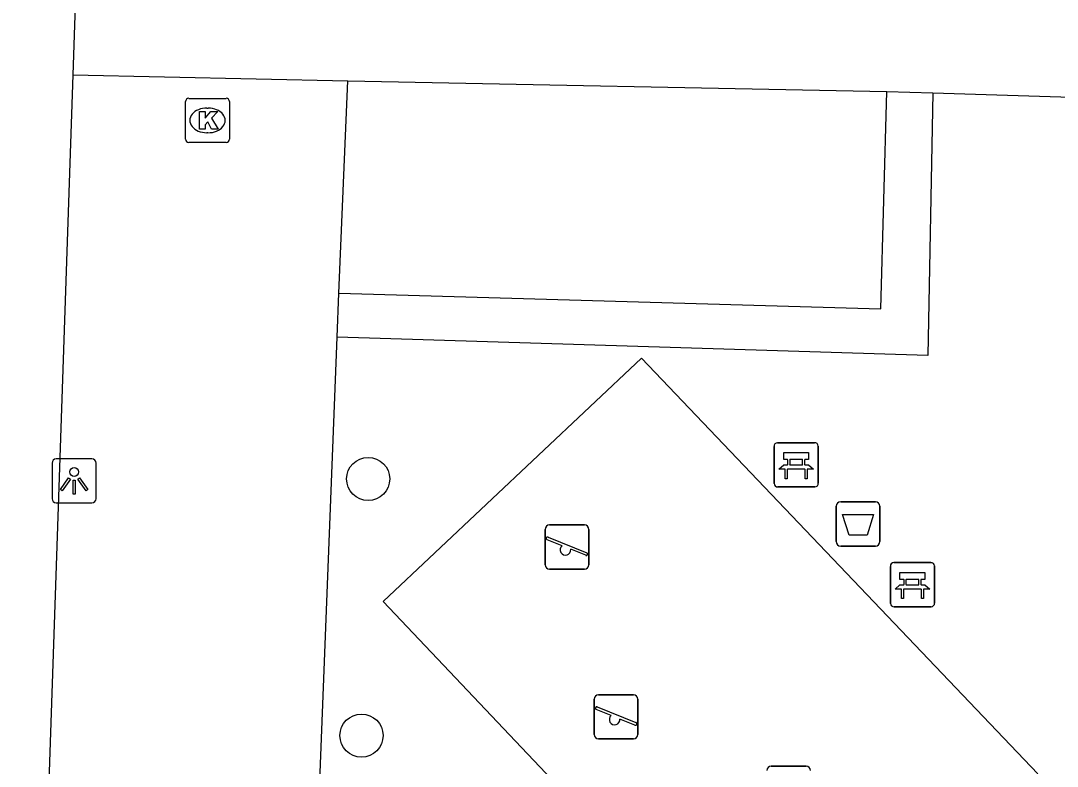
# Model space of a CAD drawing. Extents: x 162082 to 163393, y 388091 to 388632.
# Drawn here: x 162390.04 to 162413.54, y 388383.66 to 388400.56 of the extents above; entities that cross this region are included whole.
import ezdxf

# ---------------------------------------------------------------- set-up
doc = ezdxf.new("R2010")
doc.units = 0
for name, color, linetype in [('IMGEO_Afvalbak', 7, 'Continuous'), ('IMGEO_Bank', 7, 'Continuous'), ('IMGEO_Boom', 7, 'Continuous'), ('IMGEO_Kolk', 7, 'Continuous'), ('IMGEO_Lichtpunt', 7, 'Continuous'), ('IMGEO_Parkeervlak_open', 7, 'Continuous'), ('IMGEO_Rijbaan_lokaal_open', 7, 'Continuous'), ('IMGEO_Speelvoorziening', 7, 'Continuous'), ('IMGEO_Voetpad_open', 7, 'Continuous')]:
    doc.layers.add(name, color=color, linetype=linetype)

msp = doc.modelspace()

# ---------------------------------------------------------------- linework, layer by layer
at = {"layer": 'IMGEO_Afvalbak'}
for p, q in [((162408.632, 388389.648), (162409.422, 388389.648)), ((162409.422, 388389.648), (162408.632, 388389.648)), ((162408.532, 388388.748), (162408.532, 388389.548)), ((162408.532, 388389.548), (162408.532, 388388.748)), ((162409.522, 388389.548), (162409.522, 388388.748)), ((162409.522, 388388.748), (162409.522, 388389.548)), ((162409.422, 388388.648), (162408.632, 388388.648)), ((162408.632, 388388.648), (162409.422, 388388.648))]:
    msp.add_line(p, q, dxfattribs=at)
msp.add_lwpolyline([(162408.675, 388389.362), (162409.379, 388389.362), (162409.23, 388388.892), (162408.824, 388388.892), (162408.675, 388389.362)], dxfattribs=at)
for centre, start, end in [((162408.632, 388389.548), 90, 180), ((162408.632, 388389.548), 90, 180), ((162409.422, 388389.548), 0, 90), ((162409.422, 388389.548), 360, 90), ((162408.632, 388388.748), 180, 270), ((162408.632, 388388.748), 180, 270), ((162409.422, 388388.748), 270, 0), ((162409.422, 388388.748), 270, 0)]:
    msp.add_arc(centre, 0.1, start, end, dxfattribs=at)
at = {"layer": 'IMGEO_Bank'}
for p, q in [((162407.123, 388390.064), (162407.123, 388390.905)), ((162407.123, 388390.905), (162407.123, 388390.064)), ((162407.198, 388390.989), (162408.039, 388390.989)), ((162408.039, 388390.989), (162407.198, 388390.989)), ((162408.123, 388390.914), (162408.123, 388390.073)), ((162408.123, 388390.073), (162408.123, 388390.914)), ((162407.432, 388390.495), (162407.432, 388390.601)), ((162407.476, 388390.601), (162407.476, 388390.495)), ((162407.764, 388390.607), (162407.482, 388390.607)), ((162407.77, 388390.495), (162407.77, 388390.601)), ((162407.814, 388390.601), (162407.814, 388390.495)), ((162407.82, 388390.387), (162407.427, 388390.387)), ((162407.482, 388390.489), (162407.764, 388390.489)), ((162408.048, 388389.989), (162407.207, 388389.989)), ((162407.207, 388389.989), (162408.048, 388389.989)), ((162409.76, 388387.346), (162409.76, 388388.187)), ((162409.76, 388388.187), (162409.76, 388387.346)), ((162409.835, 388388.271), (162410.676, 388388.271)), ((162410.676, 388388.271), (162409.835, 388388.271)), ((162410.76, 388388.196), (162410.76, 388387.355)), ((162410.76, 388387.355), (162410.76, 388388.196)), ((162410.069, 388387.777), (162410.069, 388387.883)), ((162410.113, 388387.883), (162410.113, 388387.777)), ((162410.401, 388387.889), (162410.119, 388387.889)), ((162410.119, 388387.771), (162410.401, 388387.771)), ((162410.407, 388387.777), (162410.407, 388387.883)), ((162410.451, 388387.883), (162410.451, 388387.777)), ((162410.457, 388387.669), (162410.064, 388387.669)), ((162410.685, 388387.271), (162409.844, 388387.271)), ((162409.844, 388387.271), (162410.685, 388387.271))]:
    msp.add_line(p, q, dxfattribs=at)
for points in [[(162407.426, 388390.607), (162407.34, 388390.607), (162407.34, 388390.768), (162407.903, 388390.768), (162407.903, 388390.607), (162407.82, 388390.607)], [(162407.37, 388390.387), (162407.228, 388390.387), (162407.34, 388390.489), (162407.426, 388390.489)], [(162407.42, 388390.38), (162407.42, 388390.173), (162407.377, 388390.173), (162407.377, 388390.38)], [(162407.82, 388390.489), (162407.903, 388390.489), (162408.015, 388390.387), (162407.876, 388390.387)], [(162407.87, 388390.38), (162407.87, 388390.173), (162407.826, 388390.173), (162407.826, 388390.38)], [(162410.063, 388387.889), (162409.977, 388387.889), (162409.977, 388388.05), (162410.54, 388388.05), (162410.54, 388387.889), (162410.457, 388387.889)], [(162410.007, 388387.669), (162409.865, 388387.669), (162409.977, 388387.771), (162410.063, 388387.771)], [(162410.457, 388387.771), (162410.54, 388387.771), (162410.652, 388387.669), (162410.513, 388387.669)], [(162410.057, 388387.662), (162410.057, 388387.455), (162410.014, 388387.455), (162410.014, 388387.662)], [(162410.507, 388387.662), (162410.507, 388387.455), (162410.463, 388387.455), (162410.463, 388387.662)]]:
    msp.add_lwpolyline(points, dxfattribs=at)
for centre, radius, start, end in [((162407.201, 388390.911), 0.0779, 92.4484, 184.2845), ((162407.201, 388390.911), 0.0779, 92.4484, 184.2845), ((162408.045, 388390.911), 0.0779, 2.4484, 94.2845), ((162408.045, 388390.911), 0.0779, 2.4484, 94.2845), ((162407.425, 388390.6), 0.00671, 2.8957, 87.1043), ((162407.482, 388390.6), 0.00671, 92.8957, 177.1043), ((162407.764, 388390.6), 0.00671, 2.8957, 87.1043), ((162407.821, 388390.6), 0.00671, 92.8957, 177.1043), ((162407.37, 388390.38), 0.00671, 2.8957, 87.1043), ((162407.427, 388390.38), 0.00671, 92.8957, 177.1043), ((162407.425, 388390.496), 0.00671, 272.8957, 357.1043), ((162407.482, 388390.496), 0.00671, 182.8957, 267.1043), ((162407.764, 388390.496), 0.00671, 272.8957, 357.1043), ((162407.821, 388390.496), 0.00671, 182.8957, 267.1043), ((162407.819, 388390.38), 0.00671, 2.8957, 87.1043), ((162407.876, 388390.38), 0.00671, 92.8957, 177.1043), ((162407.201, 388390.067), 0.0779, 182.4484, 274.2845), ((162407.201, 388390.067), 0.0779, 182.4484, 274.2845), ((162408.045, 388390.067), 0.0779, 272.4484, 4.2845), ((162408.045, 388390.067), 0.0779, 272.4484, 4.2845), ((162409.838, 388388.193), 0.0779, 92.4484, 184.2845), ((162409.838, 388388.193), 0.0779, 92.4484, 184.2845), ((162410.682, 388388.193), 0.0779, 2.4484, 94.2845), ((162410.682, 388388.193), 0.0779, 2.4484, 94.2845), ((162410.062, 388387.882), 0.00671, 2.8957, 87.1043), ((162410.062, 388387.778), 0.00671, 272.8957, 357.1043), ((162410.119, 388387.882), 0.00671, 92.8957, 177.1043), ((162410.119, 388387.778), 0.00671, 182.8957, 267.1043), ((162410.401, 388387.882), 0.00671, 2.8957, 87.1043), ((162410.401, 388387.778), 0.00671, 272.8957, 357.1043), ((162410.458, 388387.882), 0.00671, 92.8957, 177.1043), ((162410.458, 388387.778), 0.00671, 182.8957, 267.1043), ((162410.007, 388387.662), 0.00671, 2.8957, 87.1043), ((162410.064, 388387.662), 0.00671, 92.8957, 177.1043), ((162410.456, 388387.662), 0.00671, 2.8957, 87.1043), ((162410.513, 388387.662), 0.00671, 92.8957, 177.1043), ((162409.838, 388387.349), 0.0779, 182.4484, 274.2845), ((162409.838, 388387.349), 0.0779, 182.4484, 274.2845), ((162410.682, 388387.349), 0.0779, 272.4484, 4.2845), ((162410.682, 388387.349), 0.0779, 272.4484, 4.2845)]:
    msp.add_arc(centre, radius, start, end, dxfattribs=at)
at = {"layer": 'IMGEO_Boom'}
for centre in [(162397.919, 388390.169), (162397.768, 388384.351)]:
    msp.add_circle(centre, 0.489, dxfattribs=at)
at = {"layer": 'IMGEO_Kolk'}
for p, q in [((162393.851, 388398.796), (162394.703, 388398.796)), ((162393.776, 388397.87), (162393.776, 388398.722)), ((162394.264, 388398.576), (162394.289, 388398.576)), ((162394.777, 388398.722), (162394.777, 388397.87)), ((162394.287, 388398.016), (162394.262, 388398.016)), ((162394.703, 388397.796), (162393.851, 388397.796))]:
    msp.add_line(p, q, dxfattribs=at)
for points in [[(162393.851, 388398.796), (162394.703, 388398.796)], [(162393.776, 388397.87), (162393.776, 388398.722)], [(162394.777, 388398.722), (162394.777, 388397.87)], [(162394.097, 388398.496), (162394.22, 388398.496), (162394.22, 388398.345), (162394.35, 388398.496), (162394.514, 388398.496), (162394.368, 388398.345), (162394.521, 388398.096), (162394.369, 388398.096), (162394.284, 388398.26), (162394.22, 388398.193), (162394.22, 388398.096), (162394.097, 388398.096), (162394.097, 388398.496)], [(162394.703, 388397.796), (162393.851, 388397.796)]]:
    msp.add_lwpolyline(points, dxfattribs=at)
for centre, start, end in [((162393.853, 388398.72), 91.552, 178.448), ((162393.853, 388398.72), 91.552, 178.448), ((162394.701, 388398.72), 1.552, 88.448), ((162394.701, 388398.72), 1.552, 88.448), ((162393.853, 388397.872), 181.552, 268.448), ((162393.853, 388397.872), 181.552, 268.448), ((162394.701, 388397.872), 271.552, 358.448), ((162394.701, 388397.872), 271.552, 358.448)]:
    msp.add_arc(centre, 0.0765, start, end, dxfattribs=at)
for centre, major_axis, ratio, start_param, end_param in [((162394.263, 388398.296), (-0.387, 0.002), 0.722429, 4.712389, 7.853982), ((162394.288, 388398.296), (-0.39, 0.002), 0.717154, 1.570796, 4.712389)]:
    msp.add_ellipse(centre, major_axis=major_axis, ratio=ratio, start_param=start_param, end_param=end_param, dxfattribs=at)
at = {"layer": 'IMGEO_Lichtpunt'}
for p, q in [((162390.754, 388390.528), (162390.754, 388389.721)), ((162390.754, 388390.528), (162390.754, 388389.721)), ((162391.656, 388390.623), (162390.848, 388390.623)), ((162391.656, 388390.623), (162390.848, 388390.623)), ((162391.75, 388389.721), (162391.75, 388390.528)), ((162391.75, 388389.721), (162391.75, 388390.528)), ((162390.848, 388389.627), (162391.656, 388389.627)), ((162390.848, 388389.627), (162391.656, 388389.627))]:
    msp.add_line(p, q, dxfattribs=at)
for points in [[(162391.128, 388390.192), (162391.167, 388390.164), (162390.979, 388389.902), (162390.941, 388389.929), (162391.128, 388390.192)], [(162391.23, 388390.144), (162391.277, 388390.144), (162391.277, 388389.822), (162391.23, 388389.822), (162391.23, 388390.144)], [(162391.34, 388390.164), (162391.378, 388390.191), (162391.565, 388389.929), (162391.526, 388389.901), (162391.34, 388390.164)]]:
    msp.add_lwpolyline(points, dxfattribs=at)
msp.add_circle((162391.253, 388390.326), 0.0994, dxfattribs=at)
for centre, start, end in [((162390.848, 388390.528), 90, 180), ((162390.848, 388390.528), 90, 180), ((162391.656, 388390.528), 0, 90), ((162391.656, 388390.528), 0, 90), ((162390.848, 388389.721), 180, 270), ((162390.848, 388389.721), 180, 270), ((162391.656, 388389.721), 270, 0), ((162391.656, 388389.721), 270, 360)]:
    msp.add_arc(centre, 0.0946, start, end, dxfattribs=at)
at = {"layer": 'IMGEO_Parkeervlak_open'}
msp.add_lwpolyline([(162397.255, 388394.38), (162409.541, 388394.026), (162409.681, 388398.953)], dxfattribs=at)
at = {"layer": 'IMGEO_Rijbaan_lokaal_open'}
for points in [[(162391.581, 388409.926), (162391.221, 388399.33)], [(162391.221, 388399.33), (162390.042, 388364.615)], [(162391.221, 388399.33), (162397.462, 388399.19)], [(162397.255, 388394.38), (162397.462, 388399.19)], [(162397.462, 388399.19), (162409.681, 388398.953)], [(162409.681, 388398.953), (162410.718, 388398.921)], [(162410.718, 388398.921), (162421.359, 388398.588)], [(162397.216, 388393.382), (162397.255, 388394.38)], [(162396.812, 388382.935), (162397.216, 388393.382)]]:
    msp.add_lwpolyline(points, dxfattribs=at)
at = {"layer": 'IMGEO_Speelvoorziening'}
for p, q in [((162402.031, 388389.125), (162402.821, 388389.125)), ((162402.821, 388389.125), (162402.031, 388389.125)), ((162401.931, 388388.225), (162401.931, 388389.025)), ((162401.931, 388389.025), (162401.931, 388388.225)), ((162402.921, 388389.025), (162402.921, 388388.225)), ((162402.921, 388388.225), (162402.921, 388389.025)), ((162402.314, 388388.653), (162401.975, 388388.79)), ((162402, 388388.85), (162402.876, 388388.497)), ((162402.852, 388388.437), (162402.512, 388388.574)), ((162402.821, 388388.125), (162402.031, 388388.125)), ((162402.031, 388388.125), (162402.821, 388388.125)), ((162403.044, 388384.376), (162403.044, 388385.176)), ((162403.044, 388385.176), (162403.044, 388384.376)), ((162403.144, 388385.276), (162403.934, 388385.276)), ((162403.934, 388385.276), (162403.144, 388385.276)), ((162404.034, 388385.176), (162404.034, 388384.376)), ((162404.034, 388384.376), (162404.034, 388385.176)), ((162403.427, 388384.804), (162403.088, 388384.941)), ((162403.113, 388385.001), (162403.989, 388384.648)), ((162403.965, 388384.588), (162403.625, 388384.725)), ((162403.934, 388384.276), (162403.144, 388384.276)), ((162403.144, 388384.276), (162403.934, 388384.276)), ((162407.059, 388383.656), (162407.849, 388383.656)), ((162407.849, 388383.656), (162407.059, 388383.656))]:
    msp.add_line(p, q, dxfattribs=at)
for centre, radius, start, end in [((162402.031, 388389.025), 0.1, 90, 180), ((162402.031, 388389.025), 0.1, 90, 180), ((162402.821, 388389.025), 0.1, 0, 90), ((162402.821, 388389.025), 0.1, 360, 90), ((162401.988, 388388.82), 0.0327, 68.078, 248.078), ((162402.393, 388388.563), 0.12, 130.9928, 5.1632), ((162402.864, 388388.467), 0.0327, 248.078, 68.078), ((162402.031, 388388.225), 0.1, 180, 270), ((162402.031, 388388.225), 0.1, 180, 270), ((162402.821, 388388.225), 0.1, 270, 0), ((162402.821, 388388.225), 0.1, 270, 0), ((162403.144, 388385.176), 0.1, 90, 180), ((162403.144, 388385.176), 0.1, 90, 180), ((162403.934, 388385.176), 0.1, 0, 90), ((162403.934, 388385.176), 0.1, 360, 90), ((162403.101, 388384.971), 0.0327, 68.078, 248.078), ((162403.506, 388384.714), 0.12, 130.9928, 5.1632), ((162403.977, 388384.618), 0.0327, 248.078, 68.078), ((162403.144, 388384.376), 0.1, 180, 270), ((162403.144, 388384.376), 0.1, 180, 270), ((162403.934, 388384.376), 0.1, 270, 0), ((162403.934, 388384.376), 0.1, 270, 0), ((162407.059, 388383.556), 0.1, 90, 180), ((162407.059, 388383.556), 0.1, 90, 180), ((162407.849, 388383.556), 0.1, 0, 90), ((162407.849, 388383.556), 0.1, 360, 90)]:
    msp.add_arc(centre, radius, start, end, dxfattribs=at)
at = {"layer": 'IMGEO_Voetpad_open'}
for points in [[(162410.718, 388398.921), (162410.612, 388392.969), (162397.216, 388393.382)], [(162402.63, 388382.779), (162398.256, 388387.393), (162404.12, 388392.903), (162413.103, 388383.481), (162409.862, 388380.367), (162411.594, 388378.541), (162409.012, 388376.175), (162402.888, 388382.511)]]:
    msp.add_lwpolyline(points, dxfattribs=at)

doc.saveas('drawing.dxf')
